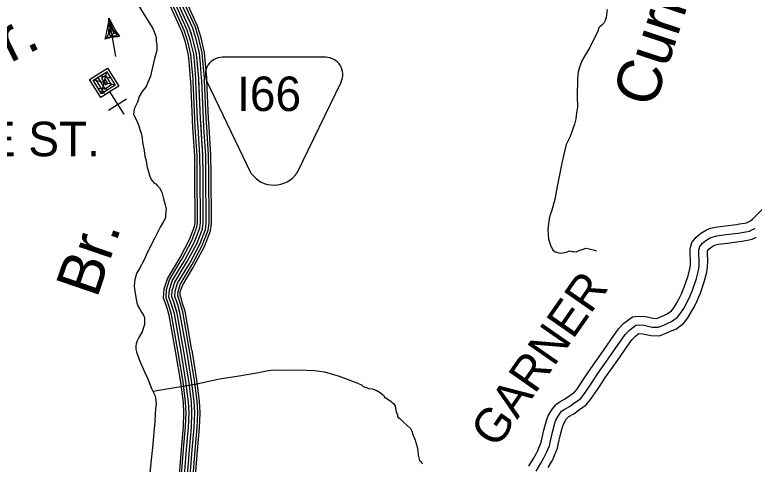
# Model space of a CAD drawing. Extents: x 1551132 to 1791609, y 378168 to 563823.
# Drawn here: x 1583022 to 1590956, y 456263 to 461085 of the extents above; entities that cross this region are included whole.
import ezdxf

# ---------------------------------------------------------------- set-up
doc = ezdxf.new("R2010")
doc.units = 0
for name, color, linetype in [('DESIGN - DRAINAGE - Bridges and Cross Drains Size Text', 7, 'Continuous'), ('DESIGN - ROW - Easement Linework and Patterning', 7, 'Continuous'), ('DESIGN - ROW - Right-of-Way and Easement Labels', 7, 'Continuous'), ('DESIGN - TRANSPORTATION - Text', 7, 'Continuous'), ('DESIGN - UTILITIES - Cable (Overhead) with Text', 7, 'Continuous'), ('DESIGN - UTILITIES - Cable (Underground) with Text', 7, 'Continuous'), ('SURVEY - CONTROL with Text', 7, 'Continuous'), ('SURVEY - PROPERTY - Owners', 7, 'Continuous')]:
    doc.layers.add(name, color=color, linetype=linetype)

msp = doc.modelspace()

# ---------------------------------------------------------------- linework, layer by layer
at = {"layer": 'DESIGN - ROW - Easement Linework and Patterning'}
for p, q in [((1586355.731, 460629.584), (1585251.357, 460629.56)), ((1585559.48, 459383.774), (1585085.002, 460364.278)), ((1586522.064, 460364.308), (1586049.028, 459386.693))]:
    msp.add_line(p, q, dxfattribs=at)
for centre, radius, start, end in [((1585251.355, 460444.758), 184.803, 90.0012194, 205.8236083), ((1586355.721, 460444.781), 184.803, 334.1799278, 90.0012194), ((1585803.243, 459555.333), 298.08, 215.1370611, 325.5451333)]:
    msp.add_arc(centre, radius, start, end, dxfattribs=at)
at = {"layer": 'DESIGN - TRANSPORTATION - Text'}
for points in [[(1584258.54, 461784.85), (1584255.748, 461619.145), (1584236.957, 461523.243), (1584224.315, 461445.307), (1584223.998, 461407.29), (1584229.657, 461367.205), (1584233.49, 461347.163), (1584245.265, 461321.038), (1584298.772, 461266.519), (1584299.405, 461265.728), (1584504.258, 460936.194)], [(1589379.577, 461141.47), (1589368.294, 461055.542), (1589357.811, 461023.666), (1589343.361, 460993.857), (1589319.062, 460974.215), (1589298.754, 460954.515), (1589288.604, 460944.656), (1589278.063, 460908.78), (1589240.955, 460835.278), (1589183.24, 460722.042), (1589129.883, 460632.773), (1589105.225, 460589.105), (1589082.234, 460523.387), (1589067.459, 460471.56), (1589058.384, 460399.617), (1589055.509, 460205.445), (1589057.901, 460097.284), (1589048.951, 460033.349), (1589041.993, 459969.38), (1589029.101, 459909.512), (1588981.127, 459778.117), (1588937.837, 459692.69), (1588910.046, 459572.987), (1588890.846, 459493.193), (1588869.238, 459385.407), (1588843.122, 459243.653), (1588814.997, 459101.924), (1588785.323, 458990.263), (1588760.249, 458918.57)], [(1584503.925, 460937.061), (1584531.324, 460866.768), (1584537.016, 460830.692), (1584538.766, 460800.657), (1584546.457, 460764.565), (1584545.924, 460700.53), (1584521.224, 460614.694), (1584492.208, 460490.874), (1584477.692, 460426.956), (1584455.276, 460375.13), (1584430.793, 460315.303), (1584388.369, 460261.652), (1584355.945, 460207.909), (1584337.462, 460148.032), (1584306.929, 460082.264), (1584298.704, 460054.321), (1584300.537, 460034.287), (1584296.421, 460020.312), (1584302.271, 460002.253), (1584329.795, 459947.968), (1584351.311, 459891.742), (1584365.002, 459855.591), (1584378.635, 459813.44), (1584388.235, 459765.322), (1584391.81, 459715.262), (1584409.06, 459627.043), (1584418.551, 459566.925), (1584430.126, 459516.782), (1584443.517, 459444.622), (1584470.741, 459354.311), (1584484.416, 459316.169), (1584498.274, 459300.035), (1584516.073, 459277.859), (1584534.006, 459271.693), (1584553.831, 459251.5), (1584573.614, 459227.308), (1584599.221, 459183.049), (1584618.596, 459108.83), (1584634.062, 459046.645), (1584645.704, 459004.519), (1584643.42, 458970.518), (1584639.22, 458946.534), (1584638.954, 458914.517), (1584630.762, 458890.574), (1584580.08, 458804.972), (1584521.131, 458685.419), (1584445.95, 458537.998), (1584405.234, 458448.304), (1584358.568, 458364.669), (1584328.136, 458310.909), (1584317.794, 458268.975), (1584309.603, 458245.032), (1584305.303, 458209.04), (1584303.036, 458177.039), (1584306.753, 458142.988), (1584316.161, 458072.853), (1584331.494, 457994.668), (1584347.152, 457954.5), (1584362.918, 457928.341), (1584380.642, 457896.165), (1584400.392, 457867.964), (1584408.2, 457845.88), (1584412.117, 457835.838), (1584411.967, 457817.83), (1584413.783, 457795.796), (1584413.517, 457763.778), (1584403.233, 457729.852), (1584386.867, 457683.968), (1584352.393, 457624.233), (1584336.085, 457586.357), (1584323.844, 457556.448), (1584321.66, 457534.456), (1584321.477, 457512.438), (1584321.344, 457496.43), (1584327.11, 457468.362), (1584356.418, 457388.043), (1584413.275, 457255.448), (1584446.682, 457187.105), (1584493.656, 457068.602), (1584523.097, 457004.3), (1584530.847, 456974.208), (1584536.588, 456944.14), (1584538.255, 456904.098), (1584531.938, 456866.13), (1584524.73, 456720.093), (1584500.439, 456444.136), (1584481.072, 456278.198), (1584465.814, 456126.236)], [(1588760.249, 458918.57), (1588747.174, 458846.693), (1588742.132, 458776.691), (1588748.649, 458676.472), (1588771.706, 458612.045), (1588791.031, 458565.685), (1588820.714, 458543.201), (1588874.529, 458528.343), (1588942.694, 458537.293), (1588972.943, 458552.843), (1589002.834, 458544.368), (1589020.842, 458544.085), (1589046.825, 458541.677), (1589077.041, 458555.219), (1589121.29, 458570.552), (1589151.456, 458580.094), (1589185.372, 458573.552), (1589227.271, 458564.894), (1589263.103, 458552.319)], [(1584503.039, 457048.11), (1584974.32, 457126.829), (1585217.064, 457180.464), (1585407.418, 457209.031), (1585511.615, 457225.148), (1585617.846, 457243.232), (1585722.152, 457265.358), (1585796.284, 457276.016), (1585916.148, 457273.841), (1586064.086, 457277.158), (1586237.823, 457270.008), (1586345.463, 457254.041), (1586502.55, 457209.165), (1586673.271, 457144.03), (1586740.703, 457114.788), (1586760.369, 457096.421), (1586794.194, 457087.795), (1586817.993, 457077.362), (1586857.842, 457070.637), (1586899.583, 457057.87), (1586941.082, 457031.102), (1586962.773, 457014.694), (1586982.506, 457000.327), (1586990.147, 456980.176), (1586998.105, 456978.034), (1587029.721, 456957.442), (1587057.371, 456938.933), (1587067.22, 456930.75), (1587084.92, 456914.416), (1587102.411, 456886.082), (1587113.311, 456823.847), (1587128.736, 456791.546), (1587128.377, 456771.537), (1587152.077, 456755.104), (1587189.367, 456716.403), (1587268.049, 456644.926), (1587281.582, 456618.667), (1587292.932, 456582.433), (1587317.823, 456519.948), (1587338.605, 456451.529), (1587347.855, 456409.328), (1587350.98, 456359.244), (1587366.013, 456304.934), (1587381.788, 456292.642), (1587393.312, 456266.416)]]:
    msp.add_lwpolyline(points, dxfattribs=at)
at = {"layer": 'DESIGN - UTILITIES - Cable (Overhead) with Text'}
for p, q in [((1584032.244, 461048.647), (1584102.759, 460635.561)), ((1584034.094, 460961.736), (1584041.252, 461001.621)), ((1584038.078, 461013.929), (1584060.185, 460959.72)), ((1584041.252, 461001.621), (1584083.018, 460883.001)), ((1584031.061, 460891.368), (1584034.094, 460961.736)), ((1584040.377, 460874.701), (1584044.444, 460907.618)), ((1584044.444, 460907.618), (1584046.544, 460932.711)), ((1584060.185, 460959.72), (1584084.268, 460913.302)), ((1584084.268, 460913.302), (1584107.917, 460875.467)), ((1584009.561, 460835.066), (1584031.061, 460891.368)), ((1584069.502, 460854.984), (1584009.561, 460835.066)), ((1584044.952, 460860.434), (1584040.377, 460874.701)), ((1584069.86, 460872.192), (1584044.952, 460860.434)), ((1584121.392, 460859.517), (1584069.502, 460854.984)), ((1584083.018, 460883.001), (1584069.86, 460872.192)), ((1584107.917, 460875.467), (1584121.392, 460859.517))]:
    msp.add_line(p, q, dxfattribs=at)
for centre, radius, start, end in [((1582652.437, 461183.778), 1386.396, 344.9671417, 354.4056806), ((1585433.615, 461716.265), 1552.296, 205.4737389, 213.9015167), ((1584156.906, 460318.289), 532.285, 91.2587139, 108.1171111)]:
    msp.add_arc(centre, radius, start, end, dxfattribs=at)
at = {"layer": 'DESIGN - UTILITIES - Cable (Underground) with Text'}
msp.add_line((1584027.878, 460061.131), (1584221.173, 460181.786), dxfattribs=at)
for points in [[(1584043.802, 460254.694), (1584040.993, 460258.878), (1583944.366, 460198.459), (1583823.578, 460392.021), (1584016.915, 460512.759), (1584137.836, 460319.38), (1583992.717, 460228.56), (1583990.742, 460232.118)], [(1583985.109, 460240.66), (1583886.896, 460397.871), (1584007.857, 460473.424), (1584098.369, 460328.313), (1583953.291, 460237.577), (1583862.604, 460382.821), (1583911.005, 460412.922), (1583986.516, 460292.053), (1584059.076, 460337.547), (1583998.699, 460434.173), (1583950.298, 460403.947), (1583995.758, 460331.479), (1584019.908, 460346.613), (1583989.591, 460395.014)], [(1584049.875, 460404.648), (1583939.039, 460428.148)], [(1583951.975, 460236.743), (1584009.44, 460475.491)], [(1584096.344, 460330.555), (1583864.804, 460381.721)], [(1584011.684, 460284.22), (1583920.473, 460292.753)], [(1584193.899, 460018.765), (1584037.868, 460263.845)]]:
    msp.add_lwpolyline(points, dxfattribs=at)
at = {"layer": 'SURVEY - CONTROL with Text'}
for points in [[(1584860.375, 460852.084), (1584843.434, 460908.177), (1584748.594, 461115.633), (1584664.755, 461303.154)], [(1584890.049, 460861.043), (1584872.5, 460919.152), (1584776.835, 461128.4), (1584693.054, 461315.813)], [(1584919.723, 460870.01), (1584901.566, 460930.128), (1584805.085, 461141.175), (1584721.353, 461328.463)], [(1584949.398, 460878.976), (1584930.632, 460941.103), (1584833.334, 461153.95), (1584749.653, 461341.113)], [(1584979.072, 460887.935), (1584959.697, 460952.078), (1584861.575, 461166.717), (1584777.952, 461353.772)], [(1585002.73, 460895.085), (1584982.872, 460960.837), (1584884.099, 461176.901), (1584800.518, 461363.856)], [(1584835.759, 460844.642), (1584819.317, 460899.069), (1584725.161, 461105.041), (1584641.28, 461292.662)], [(1584836.865, 457473.213), (1584763.808, 457884.398), (1584726.693, 458006.868), (1584707.068, 458059.103), (1584711.551, 458127.171), (1584740.193, 458217.099), (1584871.74, 458436.454), (1584977.154, 458635.976), (1585036.253, 458789.772), (1585044.694, 458851.807), (1585042.303, 459356.612), (1585039.878, 459576.976), (1585014.671, 459967.778), (1584995.788, 460402.597), (1584982.847, 460550.926), (1584971.68, 460667.188), (1584936.731, 460813.683), (1584901.566, 460930.128), (1584805.085, 461141.175)], [(1584909.232, 460373.972), (1584908.24, 460396.889), (1584895.499, 460542.918), (1584884.949, 460652.746), (1584852.017, 460790.807), (1584835.75, 460844.667)], [(1584934.923, 460375.08), (1584933.906, 460398.564), (1584921.106, 460545.268), (1584910.373, 460656.979), (1584876.849, 460797.508), (1584860.366, 460852.101)], [(1584965.889, 460376.422), (1584964.847, 460400.581), (1584951.972, 460548.093), (1584941.031, 460662.087), (1584906.79, 460805.6), (1584890.041, 460861.059)], [(1584996.863, 460377.763), (1584995.788, 460402.597), (1584982.847, 460550.926), (1584971.68, 460667.188), (1584936.731, 460813.683), (1584919.715, 460870.026)], [(1585027.837, 460379.105), (1585026.729, 460404.614), (1585013.721, 460553.76), (1585002.33, 460672.288), (1584966.672, 460821.767), (1584949.389, 460878.993)], [(1585058.803, 460380.447), (1585057.67, 460406.631), (1585044.587, 460556.585), (1585032.987, 460677.396), (1584996.613, 460829.859), (1584979.064, 460887.952)], [(1585083.494, 460381.514), (1585082.336, 460408.248), (1585069.203, 460558.843), (1585057.42, 460681.463), (1585020.488, 460836.3), (1585002.73, 460895.102)], [(1584932.906, 459872.692), (1584927.081, 459963.053), (1584909.232, 460373.972)], [(1584958.563, 459874.342), (1584952.755, 459964.436), (1584934.923, 460375.088)], [(1584989.504, 459876.342), (1584983.713, 459966.111), (1584965.897, 460376.438)], [(1585020.437, 459878.334), (1585014.671, 459967.778), (1584996.863, 460377.78)], [(1585051.37, 459880.326), (1585045.628, 459969.444), (1585027.829, 460379.122)], [(1585082.311, 459882.326), (1585076.586, 459971.12), (1585058.803, 460380.472)], [(1585106.968, 459883.917), (1585101.26, 459972.453), (1585083.494, 460381.547)], [(1584954.347, 459378.012), (1584952.197, 459573.667), (1584932.906, 459872.7)], [(1584980.054, 459378.296), (1584977.905, 459574.634), (1584958.563, 459874.359)], [(1585011.054, 459378.637), (1585008.887, 459575.809), (1584989.504, 459876.359)], [(1585042.053, 459378.979), (1585039.878, 459576.976), (1585020.437, 459878.35)], [(1585073.052, 459379.321), (1585070.869, 459578.143), (1585051.37, 459880.342)], [(1585104.051, 459379.662), (1585101.852, 459579.318), (1585082.311, 459882.342)], [(1585128.759, 459379.929), (1585126.559, 459580.243), (1585106.968, 459883.934)], [(1584956.855, 458878.574), (1584954.588, 459355.912), (1584954.347, 459378.012)], [(1584982.571, 458878.699), (1584980.304, 459356.12), (1584980.054, 459378.304)], [(1585013.57, 458878.841), (1585011.304, 459356.362), (1585011.054, 459378.646)], [(1585044.569, 458878.991), (1585042.303, 459356.612), (1585042.053, 459378.996)], [(1585075.568, 458879.141), (1585073.302, 459356.862), (1585073.052, 459379.346)], [(1585106.568, 458879.283), (1585104.301, 459357.104), (1585104.051, 459379.687)], [(1585131.284, 458879.399), (1585129.017, 459357.304), (1585128.759, 459379.963)], [(1584786.342, 458464.605), (1584795.291, 458479.53), (1584897.156, 458672.327), (1584950.713, 458811.714), (1584956.955, 458857.549), (1584956.855, 458878.608)], [(1584808.391, 458451.371), (1584817.708, 458466.905), (1584920.605, 458661.669), (1584975.796, 458805.281), (1584982.679, 458855.865), (1584982.571, 458878.724)], [(1584834.982, 458435.429), (1584844.724, 458451.68), (1584948.88, 458648.827), (1585006.02, 458797.522), (1585013.687, 458853.832), (1585013.57, 458878.866)], [(1584861.565, 458419.487), (1584871.74, 458436.454), (1584977.154, 458635.976), (1585036.253, 458789.772), (1585044.694, 458851.807), (1585044.569, 458879.008)], [(1584888.148, 458403.545), (1584898.756, 458421.229), (1585005.428, 458623.126), (1585066.485, 458782.022), (1585075.702, 458849.782), (1585075.568, 458879.149)], [(1584914.739, 458387.603), (1584925.772, 458406.004), (1585033.703, 458610.284), (1585096.71, 458774.263), (1585106.709, 458847.749), (1585106.568, 458879.291)], [(1584935.93, 458374.886), (1584947.313, 458393.87), (1585056.244, 458600.042), (1585120.817, 458768.08), (1585131.434, 458846.132), (1585131.284, 458879.408)], [(1584655.969, 457937.783), (1584643.578, 457978.692), (1584618.295, 458045.977), (1584624.729, 458143.605), (1584659.711, 458253.458), (1584786.35, 458464.613)], [(1584680.585, 457945.241), (1584667.944, 457986.951), (1584644.328, 458049.828), (1584650.186, 458138.788), (1584683.311, 458242.799), (1584808.408, 458451.388)], [(1584710.251, 457954.225), (1584697.318, 457996.91), (1584675.694, 458054.461), (1584680.869, 458132.98), (1584711.752, 458229.949), (1584834.99, 458435.438)], [(1584739.917, 457963.217), (1584726.693, 458006.868), (1584707.068, 458059.103), (1584711.551, 458127.171), (1584740.193, 458217.099), (1584861.573, 458419.496)], [(1584769.583, 457972.209), (1584756.067, 458016.827), (1584738.442, 458063.745), (1584742.234, 458121.363), (1584768.634, 458204.248), (1584888.156, 458403.554)], [(1584799.249, 457981.192), (1584785.441, 458026.785), (1584769.808, 458068.378), (1584772.917, 458115.554), (1584797.075, 458191.398), (1584914.739, 458387.603)], [(1584822.907, 457988.359), (1584808.866, 458034.719), (1584794.824, 458072.078), (1584797.383, 458110.921), (1584819.749, 458181.156), (1584935.938, 458374.895)], [(1584867.389, 457478.638), (1584794.008, 457891.632), (1584769.583, 457972.226)], [(1584897.905, 457484.063), (1584824.207, 457898.865), (1584799.249, 457981.217)], [(1584922.246, 457488.38), (1584848.29, 457904.632), (1584822.907, 457988.384)], [(1584750.5, 457457.87), (1584678.352, 457863.931), (1584655.969, 457937.791)], [(1584775.825, 457462.362), (1584703.41, 457869.931), (1584680.585, 457945.25)], [(1584806.34, 457467.787), (1584733.609, 457877.165), (1584710.251, 457954.242)], [(1584836.865, 457473.213), (1584763.808, 457884.398), (1584739.917, 457963.234)], [(1584950.944, 455999.908), (1584982.727, 456411.802), (1585004.61, 456653.941), (1585009.91, 456813.962), (1585004.469, 456941.207), (1584975.403, 457168.955), (1584923.438, 457487.346)], [(1584776.707, 456009.108), (1584808.906, 456426.369), (1584830.448, 456664.683), (1584835.364, 456813.12), (1584830.515, 456926.407), (1584802.765, 457143.854), (1584751.283, 457459.246)], [(1584801.398, 456007.799), (1584833.539, 456424.302), (1584855.122, 456663.158), (1584860.097, 456813.237), (1584855.164, 456928.507), (1584827.223, 457147.404), (1584775.675, 457463.221)], [(1584832.364, 456006.166), (1584864.43, 456421.719), (1584886.08, 456661.25), (1584891.113, 456813.387), (1584886.08, 456931.132), (1584857.906, 457151.871), (1584806.274, 457468.221)], [(1584863.33, 456004.533), (1584895.321, 456419.127), (1584917.029, 456659.341), (1584922.137, 456813.537), (1584916.996, 456933.765), (1584888.588, 457156.329), (1584836.865, 457473.213)], [(1584863.33, 456004.533), (1584895.321, 456419.127), (1584917.029, 456659.341), (1584922.137, 456813.537), (1584916.996, 456933.765), (1584888.588, 457156.329), (1584836.865, 457473.213)], [(1584894.296, 456002.899), (1584926.212, 456416.535), (1584947.978, 456657.433), (1584953.162, 456813.687), (1584947.912, 456936.399), (1584919.271, 457160.788), (1584867.456, 457478.204)], [(1584925.262, 456001.266), (1584957.103, 456413.952), (1584978.936, 456655.525), (1584984.178, 456813.837), (1584978.828, 456939.024), (1584949.954, 457165.255), (1584898.055, 457483.205)]]:
    msp.add_lwpolyline(points, dxfattribs=at)
at = {"layer": 'SURVEY - PROPERTY - Owners'}
for points in [[(1588535.852, 456241.058), (1588586.293, 456323.002), (1588616.5, 456374.92), (1588634.65, 456411.762), (1588642.008, 456426.696), (1588667.074, 456488.481), (1588672.849, 456515.965), (1588698.465, 456628.96), (1588727.681, 456732.204), (1588742.606, 456774.08), (1588780.047, 456842.665), (1588822.512, 456898.359), (1588835.979, 456908.55), (1588864.103, 456929.818), (1588921.51, 456962.002), (1588976.159, 457000.903), (1589026.333, 457035.687), (1589050.807, 457066.58), (1589119.489, 457168.824), (1589161.905, 457232.409), (1589201.121, 457291.186), (1589337.159, 457482.849), (1589449.207, 457643.87), (1589499.139, 457715.639), (1589557.037, 457774.982), (1589595.212, 457805.499), (1589648.719, 457844.95), (1589712.567, 457852.892), (1589788.349, 457847.151), (1589872.597, 457828.933), (1589908.446, 457828.117), (1589917.904, 457831.617), (1589948.77, 457843.009), (1589991.786, 457862.534), (1590022.11, 457875.543), (1590066.634, 457907.736), (1590092.017, 457940.045), (1590124.591, 457993.38), (1590146.982, 458033.672), (1590175.731, 458091.266), (1590190.34, 458127.433), (1590205.156, 458164.159), (1590246.363, 458284.521), (1590266.513, 458359.006), (1590271.046, 458395.307), (1590271.746, 458437.933), (1590268.546, 458531.635), (1590268.888, 458571.795), (1590277.179, 458602.429), (1590287.688, 458641.28), (1590333.612, 458700.707), (1590383.527, 458741.633), (1590442.484, 458776.85), (1590486.35, 458793.984), (1590539.54, 458806.151), (1590643.879, 458819.835), (1590769.326, 458836.627), (1590797.367, 458840.669), (1590850.058, 458848.269), (1590872.507, 458853.528), (1590896.182, 458865.119), (1590916.556, 458874.428), (1590937.697, 458891.545), (1591095.744, 459049.024)], [(1588614.517, 456188.982), (1588667.199, 456274.567), (1588699.64, 456330.319), (1588728.098, 456388.095), (1588757.614, 456460.839), (1588764.972, 456495.84), (1588789.871, 456605.684), (1588817.554, 456703.503), (1588828.929, 456735.421), (1588859.37, 456791.189), (1588889.678, 456830.94), (1588915.827, 456850.716), (1588972.051, 456882.233), (1589030.358, 456923.743), (1589091.548, 456966.16), (1589127.014, 457010.928), (1589197.845, 457116.364), (1589278.802, 457237.718), (1589414.299, 457428.631), (1589572.079, 457655.37), (1589620.461, 457704.963), (1589652.652, 457730.697), (1589684.826, 457754.423), (1589714.842, 457758.157), (1589774.757, 457753.615), (1589861.464, 457734.873), (1589924.254, 457733.439), (1589984.627, 457755.732), (1590029.86, 457776.266), (1590068.884, 457793.008), (1590132.607, 457839.076), (1590169.59, 457886.16), (1590206.064, 457945.878), (1590230.413, 457989.688), (1590261.763, 458052.49), (1590293.545, 458131.217), (1590336.569, 458256.912), (1590359.252, 458340.764), (1590365.236, 458388.665), (1590366.061, 458438.766), (1590362.852, 458532.852), (1590363.069, 458558.87), (1590373.794, 458598.504), (1590401.668, 458634.572), (1590437.892, 458664.272), (1590484.091, 458691.873), (1590514.166, 458703.615), (1590556.223, 458713.24), (1590656.262, 458726.357), (1590782.309, 458743.233), (1590867.566, 458755.525), (1590904.398, 458764.15), (1590936.506, 458779.876), (1590966.605, 458793.618)], [(1588745.031, 456227.974), (1588779.621, 456287.409), (1588800.613, 456330.027), (1588810.921, 456350.961), (1588844.712, 456434.246), (1588853.595, 456476.481), (1588877.803, 456583.292), (1588904.01, 456675.894), (1588911.969, 456698.237), (1588935.685, 456741.671), (1588954.284, 456766.072), (1588965.592, 456774.622), (1589020.666, 456805.498), (1589082.498, 456849.516), (1589154.288, 456899.275), (1589200.32, 456957.385), (1589273.219, 457065.905), (1589315.801, 457129.732), (1589353.525, 457186.283), (1589488.514, 457376.471), (1589601.053, 457538.192), (1589642.244, 457597.394), (1589681.476, 457637.603), (1589707.909, 457658.737), (1589718.942, 457666.871), (1589761.683, 457663.637), (1589850.747, 457644.387), (1589939.462, 457642.354), (1589981.977, 457658.062), (1590019.127, 457671.771), (1590066.492, 457693.272), (1590113.883, 457713.606), (1590196.072, 457773.024), (1590244.221, 457834.326), (1590284.445, 457900.186), (1590310.67, 457947.379), (1590344.527, 458015.189), (1590361.877, 458058.173), (1590378.568, 458099.533), (1590423.351, 458230.353), (1590448.475, 458323.213), (1590455.85, 458382.282), (1590456.792, 458439.566), (1590453.575, 458534.019), (1590453.675, 458546.436), (1590455.75, 458554.103), (1590456.634, 458557.353), (1590467.142, 458570.953), (1590490.191, 458589.854), (1590524.124, 458610.121), (1590540.923, 458616.679), (1590572.273, 458623.855), (1590668.179, 458636.43), (1590794.801, 458653.389), (1590823.758, 458657.556), (1590884.407, 458666.306), (1590935.072, 458678.173), (1590975.296, 458697.865)]]:
    msp.add_lwpolyline(points, dxfattribs=at)

# ---------------------------------------------------------------- texts
at = {"layer": 'DESIGN - DRAINAGE - Bridges and Cross Drains Size Text'}
for s, height, rotation, p in [('Curry', 475.0103, 71.7953528, (1589878.696, 460072.365)), ('Br.', 474.9939, 26.7578139, (1582594.747, 460374.349)), ('Br.', 475.0101, 71.1124028, (1583902.47, 458034.31))]:
    msp.add_text(s, height=height, rotation=rotation, dxfattribs=at).set_placement(p)
at = {"layer": 'DESIGN - ROW - Easement Linework and Patterning'}
msp.add_text('I66', height=369.6052, rotation=0.0012194, dxfattribs=at).set_placement((1585406.43, 460052.189))
at = {"layer": 'DESIGN - ROW - Right-of-Way and Easement Labels'}
for s, height, rotation, p in [('HAMPSHIRE ST.', 369.99131, 0.0000389, (1580087.553, 459567.306)), ('GARNER', 370.0039, 55.1676222, (1588193.227, 456421.112))]:
    msp.add_text(s, height=height, rotation=rotation, dxfattribs=at).set_placement(p)

doc.saveas('drawing.dxf')
